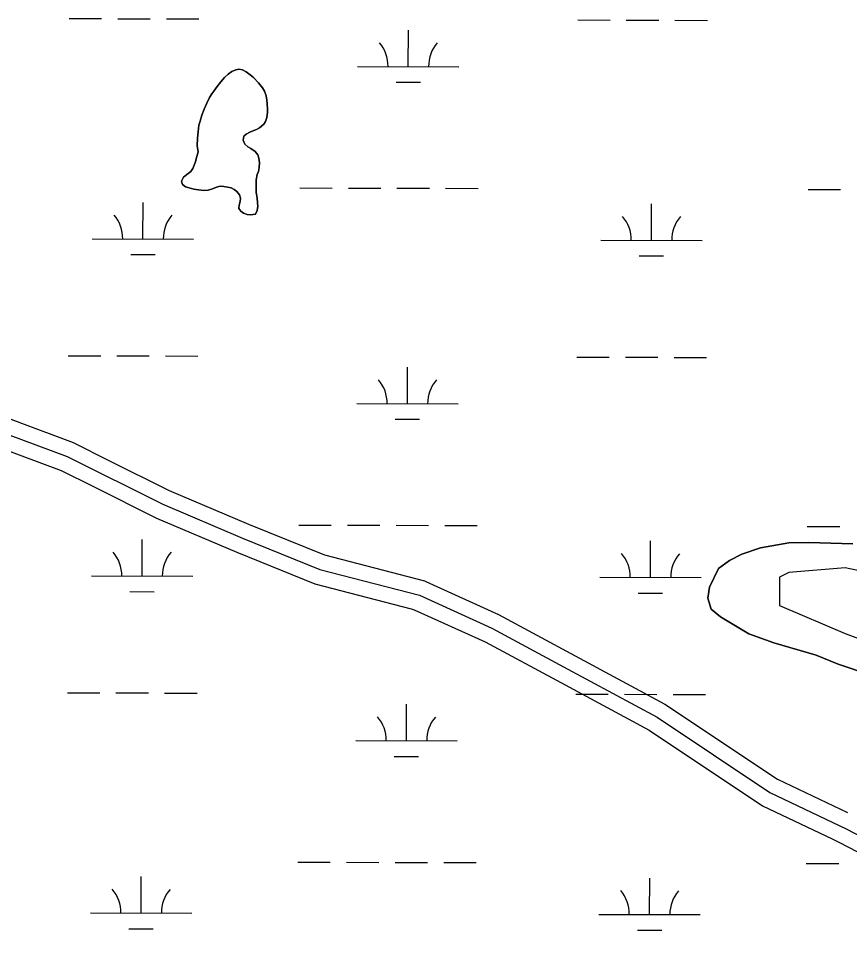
# Model space of a CAD drawing. Extents: x 3161615 to 3199515, y 867541 to 892976.
# Drawn here: x 3167411 to 3168231, y 889383 to 890299 of the extents above; entities that cross this region are included whole.
import ezdxf

# ---------------------------------------------------------------- set-up
doc = ezdxf.new("R2010")
doc.units = 0
for name, color, linetype in [('V-ROAD-CNTR', 7, 'Continuous'), ('V-SITE-VEGE', 7, 'Continuous'), ('V-TOPO-SHOR', 7, 'Continuous'), ('V-WETL-SWMP', 7, 'Continuous')]:
    doc.layers.add(name, color=color, linetype=linetype)

msp = doc.modelspace()

# ---------------------------------------------------------------- linework, layer by layer
at = {"layer": 'V-ROAD-CNTR'}
for points in [[(3167036.72, 890046.56), (3167162.54, 890003.1), (3167303.87, 889941.24), (3167465.19, 889881.03), (3167500.42, 889863.51)], [(3167031.82, 890032.38), (3167157.08, 889989.12), (3167298.24, 889927.33), (3167459.21, 889867.25), (3167553.83, 889820.22), (3167632.51, 889786.75), (3167708.56, 889755.86), (3167806.94, 889730.32), (3167878.55, 889697.79), (3167953.62, 889657.47), (3168041.54, 889610.18), (3168152.99, 889535.79), (3168228.23, 889499.95), (3168314.31, 889455.22), (3168375.5, 889447.88), (3168511.75, 889425.49), (3168663.87, 889405.68), (3168723.99, 889399.3), (3168892.8, 889382.84)], [(3166992.93, 890029.95), (3167151.61, 889975.14), (3167292.61, 889913.42), (3167453.23, 889853.47), (3167485.22, 889837.56)], [(3167500.42, 889863.51), (3167560.1, 889833.85), (3167638.26, 889800.6), (3167713.29, 889770.13), (3167811.96, 889744.52), (3167813.39, 889743.87)], [(3167485.22, 889837.56), (3167547.55, 889806.59), (3167626.75, 889772.9), (3167703.83, 889741.59), (3167798.9, 889716.91)], [(3167813.39, 889743.87), (3167885.21, 889711.24), (3167960.72, 889670.68), (3168049.27, 889623.06), (3168160.41, 889548.86), (3168229.67, 889515.88)], [(3167798.9, 889716.91), (3167801.91, 889716.13), (3167871.89, 889684.34), (3167946.52, 889644.26), (3168033.8, 889597.31), (3168145.56, 889522.71), (3168214.54, 889489.85)], [(3168214.54, 889489.85), (3168221.54, 889486.52), (3168309.81, 889440.66), (3168310.67, 889440.55)]]:
    msp.add_lwpolyline(points, dxfattribs=at)
at = {"layer": 'V-SITE-VEGE'}
for p, q in [((3167614.52, 890241.21), (3167618.34, 890244.7)), ((3167618.34, 890244.7), (3167621.9, 890247.16)), ((3167621.9, 890247.16), (3167625.73, 890248.99)), ((3167625.73, 890248.99), (3167628.93, 890249.53)), ((3167628.93, 890249.53), (3167632.26, 890248.78)), ((3167632.26, 890248.78), (3167635.99, 890247.02)), ((3167635.99, 890247.02), (3167639.98, 890243.98)), ((3167639.98, 890243.98), (3167643.08, 890241.19)), ((3167607.42, 890232.57), (3167610.84, 890237.21)), ((3167610.84, 890237.21), (3167614.52, 890241.21)), ((3167643.08, 890241.19), (3167648.25, 890236.24)), ((3167648.25, 890236.24), (3167652.13, 890231.15)), ((3167599.96, 890221.62), (3167602.23, 890225.36)), ((3167602.23, 890225.36), (3167604.13, 890227.93)), ((3167604.13, 890227.93), (3167607.42, 890232.57)), ((3167652.13, 890231.15), (3167654.21, 890227.71)), ((3167654.21, 890227.71), (3167655.65, 890223.24)), ((3167594.55, 890210.18), (3167597.19, 890216.09)), ((3167597.19, 890216.09), (3167599.96, 890221.62)), ((3167655.65, 890223.24), (3167656.33, 890218.89)), ((3167656.33, 890218.89), (3167656.74, 890215.69)), ((3167656.74, 890215.69), (3167657.05, 890209.8)), ((3167592.29, 890204.28), (3167594.55, 890210.18)), ((3167656.94, 890206.73), (3167656.34, 890201.86)), ((3167657.05, 890209.8), (3167656.94, 890206.73)), ((3167589.43, 890194.39), (3167590.55, 890198.24)), ((3167590.55, 890198.24), (3167592.29, 890204.28)), ((3167655.09, 890198), (3167653.45, 890195.3)), ((3167656.34, 890201.86), (3167655.09, 890198)), ((3167588, 890181.44), (3167588.46, 890187.59)), ((3167588.46, 890187.59), (3167589.43, 890194.39)), ((3167640.32, 890187.76), (3167636.11, 890185.55)), ((3167646.32, 890190.12), (3167640.32, 890187.76)), ((3167649.12, 890191.81), (3167646.32, 890190.12)), ((3167653.45, 890195.3), (3167649.12, 890191.81)), ((3167587.55, 890173.88), (3167588, 890181.44)), ((3167633.7, 890183.36), (3167632.96, 890179.64)), ((3167632.96, 890179.64), (3167634.79, 890175.43)), ((3167636.11, 890185.55), (3167633.7, 890183.36)), ((3167588.49, 890167.87), (3167587.55, 890173.88)), ((3167634.79, 890175.43), (3167637.76, 890172.89)), ((3167637.76, 890172.89), (3167640.58, 890171.38)), ((3167640.58, 890171.38), (3167644.84, 890168.47)), ((3167585.88, 890158.24), (3167586.5, 890161.2)), ((3167586.5, 890161.2), (3167588.49, 890167.87)), ((3167644.84, 890168.47), (3167647.43, 890165.03)), ((3167647.43, 890165.03), (3167648.6, 890161.84)), ((3167648.6, 890161.84), (3167649.28, 890157.23)), ((3167581.23, 890148.47), (3167583.25, 890151.44)), ((3167583.25, 890151.44), (3167584.76, 890154.91)), ((3167584.76, 890154.91), (3167585.88, 890158.24)), ((3167648.94, 890152.49), (3167648.2, 890148.64)), ((3167649.28, 890157.23), (3167648.94, 890152.49)), ((3167572.21, 890139.05), (3167574.1, 890142.91)), ((3167574.1, 890142.91), (3167577.54, 890145.62)), ((3167577.54, 890145.62), (3167581.23, 890148.47)), ((3167646.94, 890145.69), (3167645.71, 890140.3)), ((3167648.2, 890148.64), (3167646.94, 890145.69)), ((3167573.14, 890135.6), (3167572.21, 890139.05)), ((3167576.23, 890133.45), (3167573.14, 890135.6)), ((3167579.82, 890132.33), (3167576.23, 890133.45)), ((3167584.44, 890131.21), (3167579.82, 890132.33)), ((3167606.71, 890133.19), (3167602.62, 890131.62)), ((3167610.42, 890133.99), (3167606.71, 890133.19)), ((3167614, 890133.89), (3167610.42, 890133.99)), ((3167617.72, 890133.28), (3167614, 890133.89)), ((3167621.19, 890132.41), (3167617.72, 890133.28)), ((3167624.27, 890130.9), (3167621.19, 890132.41)), ((3167645.71, 890140.3), (3167645.76, 890133.77)), ((3167645.76, 890133.77), (3167645.94, 890127.88)), ((3167589.06, 890130.35), (3167584.44, 890131.21)), ((3167594.19, 890129.88), (3167589.06, 890130.35)), ((3167598.54, 890130.3), (3167594.19, 890129.88)), ((3167602.62, 890131.62), (3167598.54, 890130.3)), ((3167626.85, 890128.87), (3167624.27, 890130.9)), ((3167629.44, 890125.56), (3167626.85, 890128.87)), ((3167630.49, 890122.37), (3167629.44, 890125.56)), ((3167645.94, 890127.88), (3167646.75, 890122.63)), ((3167628.65, 890112.11), (3167629.14, 890115.45)), ((3167629.14, 890115.45), (3167630.13, 890118.91)), ((3167630.13, 890118.91), (3167630.49, 890122.37)), ((3167646.75, 890122.63), (3167647.31, 890117.77)), ((3167647.59, 890114.32), (3167646.86, 890109.96)), ((3167647.31, 890117.77), (3167647.59, 890114.32)), ((3167630.73, 890109.31), (3167628.65, 890112.11)), ((3167633.43, 890107.41), (3167630.73, 890109.31)), ((3167636.9, 890106.29), (3167633.43, 890107.41)), ((3167640.74, 890105.94), (3167636.9, 890106.29)), ((3167645.22, 890106.61), (3167640.74, 890105.94)), ((3167646.86, 890109.96), (3167645.22, 890106.61)), ((3168125.32, 889771.01), (3168143.77, 889777.34)), ((3168143.77, 889777.34), (3168171.5, 889782.19)), ((3168171.5, 889782.19), (3168191.55, 889782.36)), ((3168191.55, 889782.36), (3168234.75, 889781.17)), ((3168113.03, 889764.74), (3168125.32, 889771.01)), ((3168093.2, 889738.35), (3168102.3, 889756.94)), ((3168102.3, 889756.94), (3168113.03, 889764.74)), ((3168091.74, 889727.54), (3168093.2, 889738.35)), ((3168094.92, 889716.77), (3168091.74, 889727.54)), ((3168104.23, 889709.13), (3168094.92, 889716.77)), ((3168132.14, 889692.4), (3168104.23, 889709.13)), ((3168156.89, 889683.35), (3168132.14, 889692.4)), ((3168198.64, 889671.36), (3168156.89, 889683.35)), ((3168220.31, 889662.28), (3168198.64, 889671.36)), ((3168255.89, 889650.23), (3168220.31, 889662.28))]:
    msp.add_line(p, q, dxfattribs=at)
at = {"layer": 'V-TOPO-SHOR'}
for points in [[(3167588.49, 890167.87), (3167587.55, 890173.88), (3167588, 890181.44), (3167588.46, 890187.59), (3167589.43, 890194.39), (3167590.55, 890198.24), (3167592.29, 890204.27), (3167594.55, 890210.18), (3167597.19, 890216.09), (3167599.96, 890221.62), (3167602.23, 890225.36), (3167604.13, 890227.93), (3167607.42, 890232.57), (3167610.84, 890237.21), (3167614.52, 890241.21), (3167618.34, 890244.7), (3167621.9, 890247.16), (3167625.73, 890248.99), (3167628.93, 890249.53), (3167632.26, 890248.78), (3167635.99, 890247.02), (3167639.98, 890243.98), (3167643.08, 890241.19), (3167648.25, 890236.24), (3167652.13, 890231.15), (3167654.21, 890227.71), (3167655.65, 890223.24), (3167656.33, 890218.89), (3167656.74, 890215.69), (3167657.05, 890209.8), (3167656.94, 890206.73), (3167656.34, 890201.86), (3167655.09, 890198), (3167653.45, 890195.3), (3167649.12, 890191.81), (3167646.32, 890190.12), (3167640.32, 890187.76), (3167636.11, 890185.55), (3167633.7, 890183.36), (3167632.96, 890179.64), (3167634.79, 890175.43), (3167637.76, 890172.89), (3167640.58, 890171.38), (3167644.84, 890168.47), (3167647.43, 890165.03), (3167648.6, 890161.84), (3167649.28, 890157.23), (3167648.94, 890152.49), (3167648.2, 890148.64), (3167646.94, 890145.69), (3167645.71, 890140.3), (3167645.76, 890133.77), (3167645.94, 890127.88), (3167646.75, 890122.63), (3167647.31, 890117.77), (3167647.59, 890114.32), (3167646.86, 890109.96), (3167645.22, 890106.61), (3167640.74, 890105.94), (3167636.9, 890106.29), (3167633.43, 890107.41), (3167630.73, 890109.31), (3167628.65, 890112.11), (3167629.14, 890115.45), (3167630.13, 890118.91), (3167630.49, 890122.37), (3167629.44, 890125.56), (3167626.85, 890128.87), (3167624.27, 890130.9), (3167621.19, 890132.41), (3167617.72, 890133.28), (3167614, 890133.89), (3167610.42, 890133.99), (3167606.71, 890133.19), (3167602.62, 890131.62), (3167598.54, 890130.3), (3167594.19, 890129.88), (3167589.06, 890130.35), (3167584.44, 890131.21), (3167579.82, 890132.33), (3167576.23, 890133.45), (3167573.14, 890135.6), (3167572.21, 890139.05), (3167574.1, 890142.91), (3167577.54, 890145.62), (3167581.23, 890148.47), (3167583.25, 890151.44), (3167584.76, 890154.91), (3167585.88, 890158.24), (3167586.5, 890161.2), (3167588.49, 890167.87)], [(3168357.09, 889729.66), (3168227.3, 889757.48), (3168171.67, 889752.84), (3168162.4, 889748.21), (3168162.4, 889720.39), (3168227.3, 889692.58), (3168426.63, 889618.41)]]:
    msp.add_lwpolyline(points, dxfattribs=at)
at = {"layer": 'V-WETL-SWMP'}
for p, q in [((3167461.32, 890299.5), (3167493.32, 890299.41)), ((3167509.32, 890299.36), (3167541.32, 890299.28)), ((3167557.32, 890299.23), (3167589.32, 890299.14)), ((3167963.23, 890298.11), (3167995.23, 890298.02)), ((3168011.23, 890297.98), (3168043.23, 890297.89)), ((3168059.23, 890297.84), (3168091.23, 890297.76)), ((3167796.04, 890252.14), (3167796.14, 890288.14)), ((3167746.04, 890252.28), (3167846.04, 890252)), ((3167618.34, 890244.7), (3167614.52, 890241.21)), ((3167621.9, 890247.16), (3167618.34, 890244.7)), ((3167625.73, 890248.99), (3167621.9, 890247.16)), ((3167628.92, 890249.53), (3167625.73, 890248.99)), ((3167632.26, 890248.79), (3167628.92, 890249.53)), ((3167635.99, 890247.02), (3167632.26, 890248.79)), ((3167639.98, 890243.98), (3167635.99, 890247.02)), ((3167643.08, 890241.19), (3167639.98, 890243.98)), ((3167610.84, 890237.21), (3167607.42, 890232.57)), ((3167614.52, 890241.21), (3167610.84, 890237.21)), ((3167648.24, 890236.24), (3167643.08, 890241.19)), ((3167652.13, 890231.15), (3167648.24, 890236.24)), ((3167783.99, 890236.74), (3167807.99, 890236.68)), ((3167602.23, 890225.36), (3167599.96, 890221.62)), ((3167604.13, 890227.93), (3167602.23, 890225.36)), ((3167607.42, 890232.57), (3167604.13, 890227.93)), ((3167654.21, 890227.71), (3167652.13, 890231.15)), ((3167655.65, 890223.24), (3167654.21, 890227.71)), ((3167597.19, 890216.09), (3167594.55, 890210.18)), ((3167599.96, 890221.62), (3167597.19, 890216.09)), ((3167656.33, 890218.89), (3167655.65, 890223.24)), ((3167656.74, 890215.69), (3167656.33, 890218.89)), ((3167657.04, 890209.8), (3167656.74, 890215.69)), ((3167594.55, 890210.18), (3167592.29, 890204.27)), ((3167656.34, 890201.86), (3167656.94, 890206.73)), ((3167656.94, 890206.73), (3167657.04, 890209.8)), ((3167590.55, 890198.24), (3167589.43, 890194.39)), ((3167592.29, 890204.27), (3167590.55, 890198.24)), ((3167653.45, 890195.3), (3167655.09, 890198)), ((3167655.09, 890198), (3167656.34, 890201.86)), ((3167588.46, 890187.59), (3167588, 890181.44)), ((3167589.43, 890194.39), (3167588.46, 890187.59)), ((3167636.11, 890185.55), (3167640.32, 890187.77)), ((3167640.32, 890187.77), (3167646.32, 890190.12)), ((3167646.32, 890190.12), (3167649.12, 890191.81)), ((3167649.12, 890191.81), (3167653.45, 890195.3)), ((3167588, 890181.44), (3167587.55, 890173.88)), ((3167632.96, 890179.64), (3167633.7, 890183.36)), ((3167634.79, 890175.43), (3167632.96, 890179.64)), ((3167633.7, 890183.36), (3167636.11, 890185.55)), ((3167587.55, 890173.88), (3167588.49, 890167.87)), ((3167637.76, 890172.89), (3167634.79, 890175.43)), ((3167640.59, 890171.38), (3167637.76, 890172.89)), ((3167644.84, 890168.47), (3167640.59, 890171.38)), ((3167586.5, 890161.2), (3167585.88, 890158.24)), ((3167588.49, 890167.87), (3167586.5, 890161.2)), ((3167647.42, 890165.03), (3167644.84, 890168.47)), ((3167648.6, 890161.84), (3167647.42, 890165.03)), ((3167649.28, 890157.23), (3167648.6, 890161.84)), ((3167583.25, 890151.44), (3167581.23, 890148.47)), ((3167584.76, 890154.91), (3167583.25, 890151.44)), ((3167585.88, 890158.24), (3167584.76, 890154.91)), ((3167648.2, 890148.64), (3167648.94, 890152.49)), ((3167648.94, 890152.49), (3167649.28, 890157.23)), ((3167574.1, 890142.91), (3167572.21, 890139.05)), ((3167577.54, 890145.63), (3167574.1, 890142.91)), ((3167581.23, 890148.47), (3167577.54, 890145.63)), ((3167645.71, 890140.3), (3167646.94, 890145.69)), ((3167646.94, 890145.69), (3167648.2, 890148.64)), ((3167572.21, 890139.05), (3167573.14, 890135.6)), ((3167573.14, 890135.6), (3167576.23, 890133.45)), ((3167576.23, 890133.45), (3167579.82, 890132.33)), ((3167579.82, 890132.33), (3167584.44, 890131.21)), ((3167602.62, 890131.62), (3167606.71, 890133.19)), ((3167606.71, 890133.19), (3167610.42, 890133.99)), ((3167610.42, 890133.99), (3167614, 890133.89)), ((3167614, 890133.89), (3167617.72, 890133.28)), ((3167617.72, 890133.28), (3167621.19, 890132.41)), ((3167621.19, 890132.41), (3167624.27, 890130.9)), ((3167645.76, 890133.77), (3167645.71, 890140.3)), ((3167645.94, 890127.88), (3167645.76, 890133.77)), ((3167688.86, 890132.37), (3167720.86, 890132.28)), ((3167584.44, 890131.21), (3167589.06, 890130.35)), ((3167589.06, 890130.35), (3167594.19, 890129.88)), ((3167594.19, 890129.88), (3167598.54, 890130.3)), ((3167598.54, 890130.3), (3167602.62, 890131.62)), ((3167624.27, 890130.9), (3167626.85, 890128.87)), ((3167626.85, 890128.87), (3167629.44, 890125.57)), ((3167629.44, 890125.57), (3167630.49, 890122.37)), ((3167646.75, 890122.63), (3167645.94, 890127.88)), ((3167736.86, 890132.23), (3167768.86, 890132.15)), ((3167784.86, 890132.1), (3167816.86, 890132.01)), ((3167832.86, 890131.97), (3167864.86, 890131.88)), ((3168190.77, 890130.98), (3168222.77, 890130.89)), ((3167534.13, 890082.05), (3167534.23, 890118.05)), ((3167629.14, 890115.45), (3167628.65, 890112.11)), ((3167630.13, 890118.91), (3167629.14, 890115.45)), ((3167630.49, 890122.37), (3167630.13, 890118.91)), ((3167647.3, 890117.77), (3167646.75, 890122.63)), ((3167646.86, 890109.96), (3167647.59, 890114.32)), ((3167647.59, 890114.32), (3167647.3, 890117.77)), ((3168036.04, 890080.66), (3168036.13, 890116.66)), ((3167628.65, 890112.11), (3167630.73, 890109.31)), ((3167630.73, 890109.31), (3167633.43, 890107.41)), ((3167633.43, 890107.41), (3167636.9, 890106.29)), ((3167636.9, 890106.29), (3167640.74, 890105.94)), ((3167640.74, 890105.94), (3167645.22, 890106.61)), ((3167645.22, 890106.61), (3167646.86, 890109.96)), ((3167484.13, 890082.19), (3167584.13, 890081.91)), ((3167986.04, 890080.8), (3168086.04, 890080.53)), ((3167522.09, 890066.65), (3167546.09, 890066.59)), ((3168023.99, 890065.27), (3168047.99, 890065.2)), ((3167460.4, 889966.82), (3167492.4, 889966.73)), ((3167508.4, 889966.69), (3167540.4, 889966.6)), ((3167556.4, 889966.56), (3167588.4, 889966.47)), ((3167962.31, 889965.44), (3167994.31, 889965.35)), ((3168010.31, 889965.3), (3168042.31, 889965.22)), ((3168058.31, 889965.17), (3168090.31, 889965.08)), ((3167795.12, 889919.47), (3167795.22, 889955.47)), ((3167745.12, 889919.61), (3167845.12, 889919.33)), ((3167783.07, 889904.07), (3167807.07, 889904)), ((3167687.94, 889799.69), (3167719.94, 889799.6)), ((3167735.94, 889799.56), (3167767.94, 889799.47)), ((3167783.94, 889799.43), (3167815.94, 889799.34)), ((3167831.94, 889799.29), (3167863.94, 889799.21)), ((3168189.85, 889798.31), (3168221.85, 889798.22)), ((3167533.21, 889749.38), (3167533.31, 889785.38)), ((3168035.12, 889747.99), (3168035.22, 889783.99)), ((3168143.78, 889777.33), (3168125.32, 889771.01)), ((3168171.5, 889782.19), (3168143.78, 889777.33)), ((3168191.55, 889782.36), (3168171.5, 889782.19)), ((3168234.75, 889781.17), (3168191.55, 889782.36)), ((3168125.32, 889771.01), (3168113.03, 889764.74)), ((3168102.3, 889756.94), (3168093.2, 889738.35)), ((3168113.03, 889764.74), (3168102.3, 889756.94)), ((3167483.21, 889749.52), (3167583.21, 889749.24)), ((3167985.12, 889748.13), (3168085.12, 889747.85)), ((3168093.2, 889738.35), (3168091.74, 889727.54)), ((3167521.17, 889733.98), (3167545.17, 889733.91)), ((3168023.07, 889732.59), (3168047.07, 889732.53)), ((3168091.74, 889727.54), (3168094.92, 889716.77)), ((3168094.92, 889716.77), (3168104.23, 889709.14)), ((3168104.23, 889709.14), (3168132.14, 889692.4)), ((3168132.14, 889692.4), (3168156.89, 889683.35)), ((3168156.89, 889683.35), (3168198.64, 889671.36)), ((3168198.64, 889671.36), (3168220.31, 889662.28)), ((3168220.31, 889662.28), (3168255.89, 889650.23)), ((3167459.48, 889634.15), (3167491.48, 889634.06)), ((3167507.48, 889634.02), (3167539.48, 889633.93)), ((3167555.48, 889633.88), (3167587.48, 889633.8)), ((3167961.39, 889632.76), (3167993.39, 889632.67)), ((3168009.39, 889632.63), (3168041.39, 889632.54)), ((3168057.39, 889632.5), (3168089.39, 889632.41)), ((3167794.2, 889586.79), (3167794.3, 889622.79)), ((3167744.2, 889586.93), (3167844.2, 889586.66)), ((3167782.16, 889571.4), (3167806.16, 889571.33)), ((3167687.02, 889467.02), (3167719.02, 889466.93)), ((3167735.02, 889466.89), (3167767.02, 889466.8)), ((3167783.02, 889466.75), (3167815.02, 889466.67)), ((3167831.02, 889466.62), (3167863.02, 889466.53)), ((3168188.93, 889465.63), (3168220.93, 889465.54)), ((3167532.29, 889416.7), (3167532.39, 889452.7)), ((3168034.2, 889415.32), (3168034.3, 889451.32)), ((3167482.29, 889416.84), (3167582.29, 889416.57)), ((3167984.2, 889415.46), (3168084.2, 889415.18)), ((3167520.25, 889401.31), (3167544.25, 889401.24)), ((3168022.15, 889399.92), (3168046.15, 889399.85))]:
    msp.add_line(p, q, dxfattribs=at)
for centre, start, end in [((3167740.79, 890252.77), 359.06985, 40.61351), ((3167851.28, 890252.46), 139.06985, 180.61351), ((3167478.89, 890082.68), 359.06985, 40.61351), ((3167589.37, 890082.37), 139.06985, 180.61351), ((3167980.79, 890081.29), 359.06985, 40.61351), ((3168091.28, 890080.99), 139.06985, 180.61351), ((3167739.88, 889920.1), 359.06985, 40.61351), ((3167850.36, 889919.79), 139.06985, 180.61351), ((3167477.97, 889750.01), 359.06985, 40.61351), ((3167588.45, 889749.7), 139.06985, 180.61351), ((3167979.87, 889748.62), 359.06985, 40.61351), ((3168090.36, 889748.31), 139.06985, 180.61351), ((3167738.96, 889587.42), 359.06985, 40.61351), ((3167849.44, 889587.12), 139.06985, 180.61351), ((3167477.05, 889417.33), 359.06985, 40.61351), ((3167587.53, 889417.03), 139.06985, 180.61351), ((3167978.96, 889415.94), 359.06985, 40.61351), ((3168089.44, 889415.64), 139.06985, 180.61351)]:
    msp.add_arc(centre, 35.25, start, end, dxfattribs=at)

doc.saveas('drawing.dxf')
